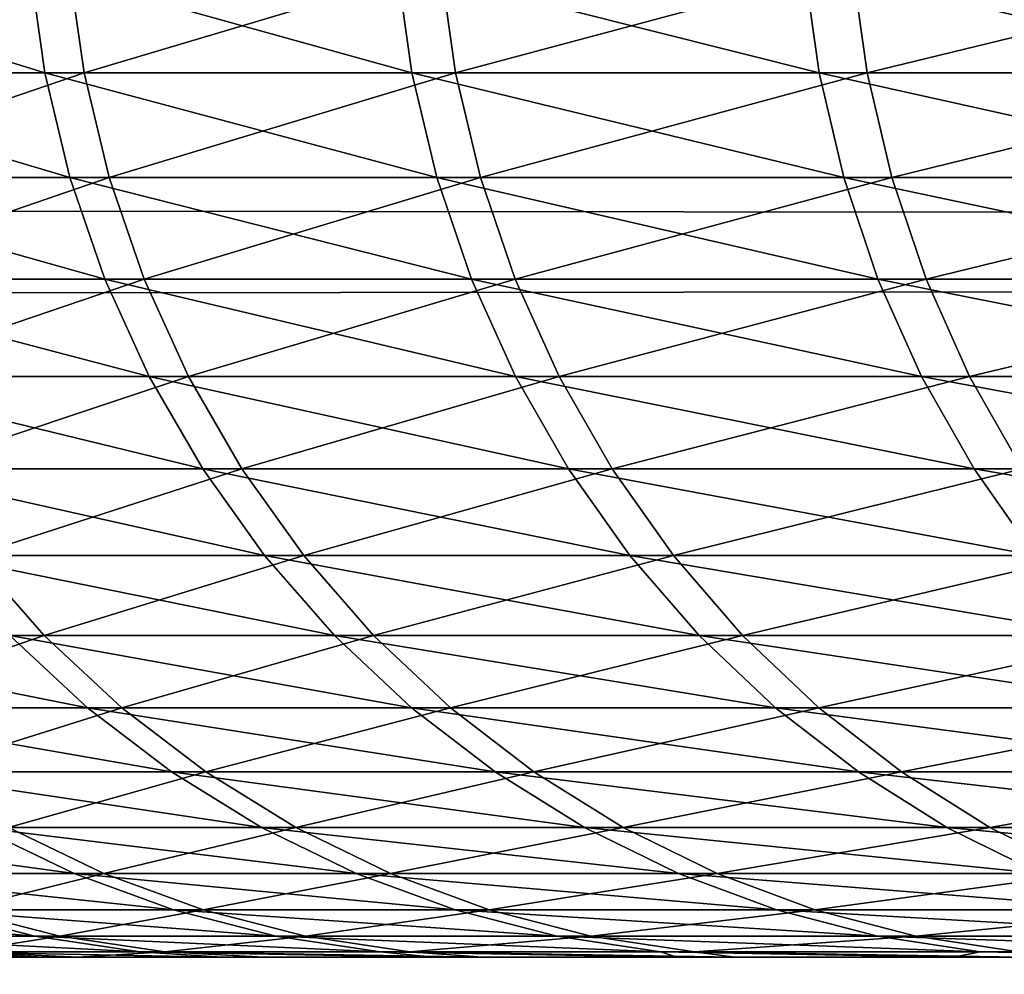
# Model space of a CAD drawing. Header units: millimetres. Extents: x -184 to 165, y -135 to 242.
# Tile 820 of 1056: x -108.465 to -108.24, y 0.196 to 0.414. Entities that reach past the tile are written whole.
import ezdxf

# ---------------------------------------------------------------- set-up
doc = ezdxf.new("R2010")
doc.units = ezdxf.units.MM
doc.header["$LTSCALE"] = 41.718519
for name, color, linetype in [('384', 7, 'CONTINUOUS'), ('386', 7, 'CONTINUOUS'), ('428', 7, 'CONTINUOUS'), ('440', 7, 'CONTINUOUS')]:
    doc.layers.add(name, color=color, linetype=linetype)

msp = doc.modelspace()

# ---------------------------------------------------------------- linework, layer by layer
at = {"layer": '384', "linetype": 'CONTINUOUS'}
for points in [[(-166.96832, 0.7076, 60), (-30.3233, 0.42605, 60), (-167.27284, 0.29533, 60), (-166.96832, 0.7076, 60)], [(-30.3233, 0.42605, 60), (-29.9692, -0.05802, 60), (-167.27284, 0.29533, 60), (-30.3233, 0.42605, 60)], [(-167.27284, 0.29533, 60), (-29.9692, -0.05802, 60), (-167.57487, -0.11876, 60), (-167.27284, 0.29533, 60)]]:
    msp.add_3dface(points, dxfattribs=at)
at = {"layer": '386', "linetype": 'CONTINUOUS'}
for points in [[(-30.22716, 0.29533, 63), (-30.53168, 0.7076, 63), (-167.1767, 0.42605, 63), (-30.22716, 0.29533, 63)], [(-30.22716, 0.29533, 63), (-167.1767, 0.42605, 63), (-167.5308, -0.05802, 63), (-30.22716, 0.29533, 63)], [(-29.92513, -0.11876, 63), (-30.22716, 0.29533, 63), (-167.5308, -0.05802, 63), (-29.92513, -0.11876, 63)]]:
    msp.add_3dface(points, dxfattribs=at)
at = {"layer": '428', "linetype": 'CONTINUOUS'}
for points in [[(-108.46258, 0.42584, 2.5712), (-108.53718, 0.42584, 2.27242), (-108.45913, 0.40154, 2.57028), (-108.46258, 0.42584, 2.5712)], [(-108.45913, 0.40154, 2.57028), (-108.53718, 0.42584, 2.27242), (-108.5337, 0.40154, 2.27161), (-108.45913, 0.40154, 2.57028)], [(-108.52927, 0.42584, -2.30605), (-108.45364, 0.42584, -2.60457), (-108.5258, 0.40154, -2.30522), (-108.52927, 0.42584, -2.30605)], [(-108.5258, 0.40154, -2.30522), (-108.45364, 0.42584, -2.60457), (-108.45019, 0.40154, -2.60364), (-108.5258, 0.40154, -2.30522)], [(-108.37882, 0.42584, 2.86754), (-108.46258, 0.42584, 2.5712), (-108.3754, 0.40154, 2.86652), (-108.37882, 0.42584, 2.86754)], [(-108.3754, 0.40154, 2.86652), (-108.46258, 0.42584, 2.5712), (-108.45913, 0.40154, 2.57028), (-108.3754, 0.40154, 2.86652)], [(-108.45364, 0.42584, -2.60457), (-108.36886, 0.42584, -2.90062), (-108.45019, 0.40154, -2.60364), (-108.45364, 0.42584, -2.60457)], [(-108.45019, 0.40154, -2.60364), (-108.36886, 0.42584, -2.90062), (-108.36544, 0.40154, -2.89958), (-108.45019, 0.40154, -2.60364)], [(-108.28597, 0.42584, 3.16116), (-108.37882, 0.42584, 2.86754), (-108.28258, 0.40154, 3.16003), (-108.28597, 0.42584, 3.16116)], [(-108.28258, 0.40154, 3.16003), (-108.37882, 0.42584, 2.86754), (-108.3754, 0.40154, 2.86652), (-108.28258, 0.40154, 3.16003)], [(-108.36886, 0.42584, -2.90062), (-108.27499, 0.42584, -3.19391), (-108.36544, 0.40154, -2.89958), (-108.36886, 0.42584, -2.90062)], [(-108.36544, 0.40154, -2.89958), (-108.27499, 0.42584, -3.19391), (-108.27161, 0.40154, -3.19277), (-108.36544, 0.40154, -2.89958)], [(-108.18412, 0.42584, 3.45178), (-108.28597, 0.42584, 3.16116), (-108.18077, 0.40154, 3.45055), (-108.18412, 0.42584, 3.45178)], [(-108.18077, 0.40154, 3.45055), (-108.28597, 0.42584, 3.16116), (-108.28258, 0.40154, 3.16003), (-108.18077, 0.40154, 3.45055)], [(-108.27499, 0.42584, -3.19391), (-108.17214, 0.42584, -3.48418), (-108.27161, 0.40154, -3.19277), (-108.27499, 0.42584, -3.19391)], [(-108.27161, 0.40154, -3.19277), (-108.17214, 0.42584, -3.48418), (-108.1688, 0.40154, -3.48294), (-108.27161, 0.40154, -3.19277)], [(-108.45913, 0.40154, 2.57028), (-108.5337, 0.40154, 2.27161), (-108.45339, 0.37771, 2.56875), (-108.45913, 0.40154, 2.57028)], [(-108.45339, 0.37771, 2.56875), (-108.5337, 0.40154, 2.27161), (-108.52792, 0.37771, 2.27026), (-108.45339, 0.37771, 2.56875)], [(-108.5258, 0.40154, -2.30522), (-108.45019, 0.40154, -2.60364), (-108.52002, 0.37771, -2.30385), (-108.5258, 0.40154, -2.30522)], [(-108.52002, 0.37771, -2.30385), (-108.45019, 0.40154, -2.60364), (-108.44446, 0.37771, -2.60209), (-108.52002, 0.37771, -2.30385)], [(-108.3754, 0.40154, 2.86652), (-108.45913, 0.40154, 2.57028), (-108.36971, 0.37771, 2.86481), (-108.3754, 0.40154, 2.86652)], [(-108.36971, 0.37771, 2.86481), (-108.45913, 0.40154, 2.57028), (-108.45339, 0.37771, 2.56875), (-108.36971, 0.37771, 2.86481)], [(-108.45019, 0.40154, -2.60364), (-108.36544, 0.40154, -2.89958), (-108.44446, 0.37771, -2.60209), (-108.45019, 0.40154, -2.60364)], [(-108.44446, 0.37771, -2.60209), (-108.36544, 0.40154, -2.89958), (-108.35976, 0.37771, -2.89786), (-108.44446, 0.37771, -2.60209)], [(-108.28258, 0.40154, 3.16003), (-108.3754, 0.40154, 2.86652), (-108.27695, 0.37771, 3.15815), (-108.28258, 0.40154, 3.16003)], [(-108.27695, 0.37771, 3.15815), (-108.3754, 0.40154, 2.86652), (-108.36971, 0.37771, 2.86481), (-108.27695, 0.37771, 3.15815)], [(-108.36544, 0.40154, -2.89958), (-108.27161, 0.40154, -3.19277), (-108.35976, 0.37771, -2.89786), (-108.36544, 0.40154, -2.89958)], [(-108.35976, 0.37771, -2.89786), (-108.27161, 0.40154, -3.19277), (-108.26598, 0.37771, -3.19088), (-108.35976, 0.37771, -2.89786)], [(-108.18077, 0.40154, 3.45055), (-108.28258, 0.40154, 3.16003), (-108.1752, 0.37771, 3.4485), (-108.18077, 0.40154, 3.45055)], [(-108.1752, 0.37771, 3.4485), (-108.28258, 0.40154, 3.16003), (-108.27695, 0.37771, 3.15815), (-108.1752, 0.37771, 3.4485)], [(-108.27161, 0.40154, -3.19277), (-108.1688, 0.40154, -3.48294), (-108.26598, 0.37771, -3.19088), (-108.27161, 0.40154, -3.19277)], [(-108.26598, 0.37771, -3.19088), (-108.1688, 0.40154, -3.48294), (-108.16323, 0.37771, -3.48087), (-108.26598, 0.37771, -3.19088)], [(-108.45339, 0.37771, 2.56875), (-108.52792, 0.37771, 2.27026), (-108.44542, 0.35458, 2.56663), (-108.45339, 0.37771, 2.56875)], [(-108.44542, 0.35458, 2.56663), (-108.52792, 0.37771, 2.27026), (-108.51989, 0.35458, 2.26839), (-108.44542, 0.35458, 2.56663)], [(-108.52002, 0.37771, -2.30385), (-108.44446, 0.37771, -2.60209), (-108.51199, 0.35458, -2.30195), (-108.52002, 0.37771, -2.30385)], [(-108.51199, 0.35458, -2.30195), (-108.44446, 0.37771, -2.60209), (-108.4365, 0.35458, -2.59994), (-108.51199, 0.35458, -2.30195)], [(-108.36971, 0.37771, 2.86481), (-108.45339, 0.37771, 2.56875), (-108.36181, 0.35458, 2.86245), (-108.36971, 0.37771, 2.86481)], [(-108.36181, 0.35458, 2.86245), (-108.45339, 0.37771, 2.56875), (-108.44542, 0.35458, 2.56663), (-108.36181, 0.35458, 2.86245)], [(-108.44446, 0.37771, -2.60209), (-108.35976, 0.37771, -2.89786), (-108.4365, 0.35458, -2.59994), (-108.44446, 0.37771, -2.60209)], [(-108.4365, 0.35458, -2.59994), (-108.35976, 0.37771, -2.89786), (-108.35186, 0.35458, -2.89547), (-108.4365, 0.35458, -2.59994)], [(-108.27695, 0.37771, 3.15815), (-108.36971, 0.37771, 2.86481), (-108.26913, 0.35458, 3.15555), (-108.27695, 0.37771, 3.15815)], [(-108.26913, 0.35458, 3.15555), (-108.36971, 0.37771, 2.86481), (-108.36181, 0.35458, 2.86245), (-108.26913, 0.35458, 3.15555)], [(-108.35976, 0.37771, -2.89786), (-108.26598, 0.37771, -3.19088), (-108.35186, 0.35458, -2.89547), (-108.35976, 0.37771, -2.89786)], [(-108.35186, 0.35458, -2.89547), (-108.26598, 0.37771, -3.19088), (-108.25817, 0.35458, -3.18824), (-108.35186, 0.35458, -2.89547)], [(-108.1752, 0.37771, 3.4485), (-108.27695, 0.37771, 3.15815), (-108.16746, 0.35458, 3.44565), (-108.1752, 0.37771, 3.4485)], [(-108.16746, 0.35458, 3.44565), (-108.27695, 0.37771, 3.15815), (-108.26913, 0.35458, 3.15555), (-108.16746, 0.35458, 3.44565)], [(-108.26598, 0.37771, -3.19088), (-108.16323, 0.37771, -3.48087), (-108.25817, 0.35458, -3.18824), (-108.26598, 0.37771, -3.19088)], [(-108.25817, 0.35458, -3.18824), (-108.16323, 0.37771, -3.48087), (-108.1555, 0.35458, -3.478), (-108.25817, 0.35458, -3.18824)], [(-108.44542, 0.35458, 2.56663), (-108.51989, 0.35458, 2.26839), (-108.4353, 0.33237, 2.56394), (-108.44542, 0.35458, 2.56663)], [(-108.4353, 0.33237, 2.56394), (-108.51989, 0.35458, 2.26839), (-108.50969, 0.33237, 2.266), (-108.4353, 0.33237, 2.56394)], [(-108.51199, 0.35458, -2.30195), (-108.4365, 0.35458, -2.59994), (-108.5018, 0.33237, -2.29954), (-108.51199, 0.35458, -2.30195)], [(-108.5018, 0.33237, -2.29954), (-108.4365, 0.35458, -2.59994), (-108.42638, 0.33237, -2.59721), (-108.5018, 0.33237, -2.29954)], [(-108.36181, 0.35458, 2.86245), (-108.44542, 0.35458, 2.56663), (-108.35177, 0.33237, 2.85944), (-108.36181, 0.35458, 2.86245)], [(-108.35177, 0.33237, 2.85944), (-108.44542, 0.35458, 2.56663), (-108.4353, 0.33237, 2.56394), (-108.35177, 0.33237, 2.85944)], [(-108.4365, 0.35458, -2.59994), (-108.35186, 0.35458, -2.89547), (-108.42638, 0.33237, -2.59721), (-108.4365, 0.35458, -2.59994)], [(-108.42638, 0.33237, -2.59721), (-108.35186, 0.35458, -2.89547), (-108.34184, 0.33237, -2.89243), (-108.42638, 0.33237, -2.59721)], [(-108.26913, 0.35458, 3.15555), (-108.36181, 0.35458, 2.86245), (-108.25919, 0.33237, 3.15223), (-108.26913, 0.35458, 3.15555)], [(-108.25919, 0.33237, 3.15223), (-108.36181, 0.35458, 2.86245), (-108.35177, 0.33237, 2.85944), (-108.25919, 0.33237, 3.15223)], [(-108.35186, 0.35458, -2.89547), (-108.25817, 0.35458, -3.18824), (-108.34184, 0.33237, -2.89243), (-108.35186, 0.35458, -2.89547)], [(-108.34184, 0.33237, -2.89243), (-108.25817, 0.35458, -3.18824), (-108.24824, 0.33237, -3.1849), (-108.34184, 0.33237, -2.89243)], [(-108.16746, 0.35458, 3.44565), (-108.26913, 0.35458, 3.15555), (-108.15763, 0.33237, 3.44204), (-108.16746, 0.35458, 3.44565)], [(-108.15763, 0.33237, 3.44204), (-108.26913, 0.35458, 3.15555), (-108.25919, 0.33237, 3.15223), (-108.15763, 0.33237, 3.44204)], [(-108.25817, 0.35458, -3.18824), (-108.1555, 0.35458, -3.478), (-108.24824, 0.33237, -3.1849), (-108.25817, 0.35458, -3.18824)], [(-108.24824, 0.33237, -3.1849), (-108.1555, 0.35458, -3.478), (-108.14568, 0.33237, -3.47434), (-108.24824, 0.33237, -3.1849)], [(-108.4353, 0.33237, 2.56394), (-108.50969, 0.33237, 2.266), (-108.42312, 0.31129, 2.5607), (-108.4353, 0.33237, 2.56394)], [(-108.42312, 0.31129, 2.5607), (-108.50969, 0.33237, 2.266), (-108.49741, 0.31129, 2.26314), (-108.42312, 0.31129, 2.5607)], [(-108.5018, 0.33237, -2.29954), (-108.42638, 0.33237, -2.59721), (-108.48953, 0.31129, -2.29663), (-108.5018, 0.33237, -2.29954)], [(-108.48953, 0.31129, -2.29663), (-108.42638, 0.33237, -2.59721), (-108.41421, 0.31129, -2.59393), (-108.48953, 0.31129, -2.29663)], [(-108.35177, 0.33237, 2.85944), (-108.4353, 0.33237, 2.56394), (-108.3397, 0.31129, 2.85583), (-108.35177, 0.33237, 2.85944)], [(-108.3397, 0.31129, 2.85583), (-108.4353, 0.33237, 2.56394), (-108.42312, 0.31129, 2.5607), (-108.3397, 0.31129, 2.85583)], [(-108.42638, 0.33237, -2.59721), (-108.34184, 0.33237, -2.89243), (-108.41421, 0.31129, -2.59393), (-108.42638, 0.33237, -2.59721)], [(-108.41421, 0.31129, -2.59393), (-108.34184, 0.33237, -2.89243), (-108.32977, 0.31129, -2.88877), (-108.41421, 0.31129, -2.59393)], [(-108.25919, 0.33237, 3.15223), (-108.35177, 0.33237, 2.85944), (-108.24723, 0.31129, 3.14825), (-108.25919, 0.33237, 3.15223)], [(-108.24723, 0.31129, 3.14825), (-108.35177, 0.33237, 2.85944), (-108.3397, 0.31129, 2.85583), (-108.24723, 0.31129, 3.14825)], [(-108.34184, 0.33237, -2.89243), (-108.24824, 0.33237, -3.1849), (-108.32977, 0.31129, -2.88877), (-108.34184, 0.33237, -2.89243)], [(-108.32977, 0.31129, -2.88877), (-108.24824, 0.33237, -3.1849), (-108.23629, 0.31129, -3.18087), (-108.32977, 0.31129, -2.88877)], [(-108.15763, 0.33237, 3.44204), (-108.25919, 0.33237, 3.15223), (-108.1458, 0.31129, 3.43768), (-108.15763, 0.33237, 3.44204)], [(-108.1458, 0.31129, 3.43768), (-108.25919, 0.33237, 3.15223), (-108.24723, 0.31129, 3.14825), (-108.1458, 0.31129, 3.43768)], [(-108.24824, 0.33237, -3.1849), (-108.14568, 0.33237, -3.47434), (-108.23629, 0.31129, -3.18087), (-108.24824, 0.33237, -3.1849)], [(-108.42312, 0.31129, 2.5607), (-108.49741, 0.31129, 2.26314), (-108.409, 0.29155, 2.55694), (-108.42312, 0.31129, 2.5607)], [(-108.409, 0.29155, 2.55694), (-108.49741, 0.31129, 2.26314), (-108.48318, 0.29155, 2.25982), (-108.409, 0.29155, 2.55694)], [(-108.48953, 0.31129, -2.29663), (-108.41421, 0.31129, -2.59393), (-108.47531, 0.29155, -2.29326), (-108.48953, 0.31129, -2.29663)], [(-108.47531, 0.29155, -2.29326), (-108.41421, 0.31129, -2.59393), (-108.4001, 0.29155, -2.59012), (-108.47531, 0.29155, -2.29326)], [(-108.3397, 0.31129, 2.85583), (-108.42312, 0.31129, 2.5607), (-108.3257, 0.29155, 2.85164), (-108.3397, 0.31129, 2.85583)], [(-108.3257, 0.29155, 2.85164), (-108.42312, 0.31129, 2.5607), (-108.409, 0.29155, 2.55694), (-108.3257, 0.29155, 2.85164)], [(-108.41421, 0.31129, -2.59393), (-108.32977, 0.31129, -2.88877), (-108.4001, 0.29155, -2.59012), (-108.41421, 0.31129, -2.59393)], [(-108.4001, 0.29155, -2.59012), (-108.32977, 0.31129, -2.88877), (-108.31579, 0.29155, -2.88453), (-108.4001, 0.29155, -2.59012)], [(-108.24723, 0.31129, 3.14825), (-108.3397, 0.31129, 2.85583), (-108.23336, 0.29155, 3.14363), (-108.24723, 0.31129, 3.14825)], [(-108.23336, 0.29155, 3.14363), (-108.3397, 0.31129, 2.85583), (-108.3257, 0.29155, 2.85164), (-108.23336, 0.29155, 3.14363)], [(-108.32977, 0.31129, -2.88877), (-108.23629, 0.31129, -3.18087), (-108.31579, 0.29155, -2.88453), (-108.32977, 0.31129, -2.88877)], [(-108.31579, 0.29155, -2.88453), (-108.23629, 0.31129, -3.18087), (-108.22245, 0.29155, -3.1762), (-108.31579, 0.29155, -2.88453)], [(-108.1458, 0.31129, 3.43768), (-108.24723, 0.31129, 3.14825), (-108.13208, 0.29155, 3.43264), (-108.1458, 0.31129, 3.43768)], [(-108.13208, 0.29155, 3.43264), (-108.24723, 0.31129, 3.14825), (-108.23336, 0.29155, 3.14363), (-108.13208, 0.29155, 3.43264)], [(-108.5252, 0.27334, -1.99091), (-108.47531, 0.29155, -2.29326), (-108.45928, 0.27334, -2.28946), (-108.5252, 0.27334, -1.99091)], [(-108.409, 0.29155, 2.55694), (-108.48318, 0.29155, 2.25982), (-108.39307, 0.27334, 2.5527), (-108.409, 0.29155, 2.55694)], [(-108.39307, 0.27334, 2.5527), (-108.48318, 0.29155, 2.25982), (-108.46713, 0.27334, 2.25607), (-108.39307, 0.27334, 2.5527)], [(-108.47531, 0.29155, -2.29326), (-108.4001, 0.29155, -2.59012), (-108.45928, 0.27334, -2.28946), (-108.47531, 0.29155, -2.29326)], [(-108.45928, 0.27334, -2.28946), (-108.4001, 0.29155, -2.59012), (-108.38419, 0.27334, -2.58583), (-108.45928, 0.27334, -2.28946)], [(-108.3257, 0.29155, 2.85164), (-108.409, 0.29155, 2.55694), (-108.30991, 0.27334, 2.84691), (-108.3257, 0.29155, 2.85164)], [(-108.30991, 0.27334, 2.84691), (-108.409, 0.29155, 2.55694), (-108.39307, 0.27334, 2.5527), (-108.30991, 0.27334, 2.84691)], [(-108.4001, 0.29155, -2.59012), (-108.31579, 0.29155, -2.88453), (-108.38419, 0.27334, -2.58583), (-108.4001, 0.29155, -2.59012)], [(-108.38419, 0.27334, -2.58583), (-108.31579, 0.29155, -2.88453), (-108.30002, 0.27334, -2.87975), (-108.38419, 0.27334, -2.58583)], [(-108.23336, 0.29155, 3.14363), (-108.3257, 0.29155, 2.85164), (-108.21773, 0.27334, 3.13842), (-108.23336, 0.29155, 3.14363)], [(-108.21773, 0.27334, 3.13842), (-108.3257, 0.29155, 2.85164), (-108.30991, 0.27334, 2.84691), (-108.21773, 0.27334, 3.13842)], [(-108.31579, 0.29155, -2.88453), (-108.22245, 0.29155, -3.1762), (-108.30002, 0.27334, -2.87975), (-108.31579, 0.29155, -2.88453)], [(-108.30002, 0.27334, -2.87975), (-108.22245, 0.29155, -3.1762), (-108.20683, 0.27334, -3.17094), (-108.30002, 0.27334, -2.87975)], [(-108.46713, 0.27334, 2.25607), (-108.53202, 0.27334, 1.9573), (-108.44942, 0.25684, 2.25194), (-108.46713, 0.27334, 2.25607)], [(-108.44942, 0.25684, 2.25194), (-108.53202, 0.27334, 1.9573), (-108.51419, 0.25684, 1.95372), (-108.44942, 0.25684, 2.25194)], [(-108.5252, 0.27334, -1.99091), (-108.45928, 0.27334, -2.28946), (-108.50739, 0.25684, -1.98727), (-108.5252, 0.27334, -1.99091)], [(-108.50739, 0.25684, -1.98727), (-108.45928, 0.27334, -2.28946), (-108.44158, 0.25684, -2.28526), (-108.50739, 0.25684, -1.98727)], [(-108.39307, 0.27334, 2.5527), (-108.46713, 0.27334, 2.25607), (-108.3755, 0.25684, 2.54803), (-108.39307, 0.27334, 2.5527)], [(-108.3755, 0.25684, 2.54803), (-108.46713, 0.27334, 2.25607), (-108.44942, 0.25684, 2.25194), (-108.3755, 0.25684, 2.54803)], [(-108.45928, 0.27334, -2.28946), (-108.38419, 0.27334, -2.58583), (-108.44158, 0.25684, -2.28526), (-108.45928, 0.27334, -2.28946)], [(-108.44158, 0.25684, -2.28526), (-108.38419, 0.27334, -2.58583), (-108.36664, 0.25684, -2.58109), (-108.44158, 0.25684, -2.28526)], [(-108.30991, 0.27334, 2.84691), (-108.39307, 0.27334, 2.5527), (-108.29249, 0.25684, 2.8417), (-108.30991, 0.27334, 2.84691)], [(-108.29249, 0.25684, 2.8417), (-108.39307, 0.27334, 2.5527), (-108.3755, 0.25684, 2.54803), (-108.29249, 0.25684, 2.8417)], [(-108.38419, 0.27334, -2.58583), (-108.30002, 0.27334, -2.87975), (-108.36664, 0.25684, -2.58109), (-108.38419, 0.27334, -2.58583)], [(-108.36664, 0.25684, -2.58109), (-108.30002, 0.27334, -2.87975), (-108.28261, 0.25684, -2.87447), (-108.36664, 0.25684, -2.58109)], [(-108.21773, 0.27334, 3.13842), (-108.30991, 0.27334, 2.84691), (-108.20048, 0.25684, 3.13267), (-108.21773, 0.27334, 3.13842)], [(-108.20048, 0.25684, 3.13267), (-108.30991, 0.27334, 2.84691), (-108.29249, 0.25684, 2.8417), (-108.20048, 0.25684, 3.13267)], [(-108.30002, 0.27334, -2.87975), (-108.20683, 0.27334, -3.17094), (-108.28261, 0.25684, -2.87447), (-108.30002, 0.27334, -2.87975)], [(-108.28261, 0.25684, -2.87447), (-108.20683, 0.27334, -3.17094), (-108.1896, 0.25684, -3.16513), (-108.28261, 0.25684, -2.87447)], [(-108.44942, 0.25684, 2.25194), (-108.51419, 0.25684, 1.95372), (-108.43022, 0.2422, 2.24746), (-108.44942, 0.25684, 2.25194)], [(-108.43022, 0.2422, 2.24746), (-108.51419, 0.25684, 1.95372), (-108.49486, 0.2422, 1.94983), (-108.43022, 0.2422, 2.24746)], [(-108.50739, 0.25684, -1.98727), (-108.44158, 0.25684, -2.28526), (-108.48807, 0.2422, -1.98331), (-108.50739, 0.25684, -1.98727)], [(-108.48807, 0.2422, -1.98331), (-108.44158, 0.25684, -2.28526), (-108.4224, 0.2422, -2.28072), (-108.48807, 0.2422, -1.98331)], [(-108.3755, 0.25684, 2.54803), (-108.44942, 0.25684, 2.25194), (-108.35644, 0.2422, 2.54296), (-108.3755, 0.25684, 2.54803)], [(-108.35644, 0.2422, 2.54296), (-108.44942, 0.25684, 2.25194), (-108.43022, 0.2422, 2.24746), (-108.35644, 0.2422, 2.54296)], [(-108.44158, 0.25684, -2.28526), (-108.36664, 0.25684, -2.58109), (-108.4224, 0.2422, -2.28072), (-108.44158, 0.25684, -2.28526)], [(-108.4224, 0.2422, -2.28072), (-108.36664, 0.25684, -2.58109), (-108.3476, 0.2422, -2.57596), (-108.4224, 0.2422, -2.28072)], [(-108.29249, 0.25684, 2.8417), (-108.3755, 0.25684, 2.54803), (-108.2736, 0.2422, 2.83604), (-108.29249, 0.25684, 2.8417)], [(-108.2736, 0.2422, 2.83604), (-108.3755, 0.25684, 2.54803), (-108.35644, 0.2422, 2.54296), (-108.2736, 0.2422, 2.83604)], [(-108.36664, 0.25684, -2.58109), (-108.28261, 0.25684, -2.87447), (-108.3476, 0.2422, -2.57596), (-108.36664, 0.25684, -2.58109)], [(-108.3476, 0.2422, -2.57596), (-108.28261, 0.25684, -2.87447), (-108.26374, 0.2422, -2.86875), (-108.3476, 0.2422, -2.57596)], [(-108.20048, 0.25684, 3.13267), (-108.29249, 0.25684, 2.8417), (-108.18177, 0.2422, 3.12644), (-108.20048, 0.25684, 3.13267)], [(-108.18177, 0.2422, 3.12644), (-108.29249, 0.25684, 2.8417), (-108.2736, 0.2422, 2.83604), (-108.18177, 0.2422, 3.12644)], [(-108.28261, 0.25684, -2.87447), (-108.1896, 0.25684, -3.16513), (-108.26374, 0.2422, -2.86875), (-108.28261, 0.25684, -2.87447)], [(-108.26374, 0.2422, -2.86875), (-108.1896, 0.25684, -3.16513), (-108.17091, 0.2422, -3.15883), (-108.26374, 0.2422, -2.86875)], [(-108.43022, 0.2422, 2.24746), (-108.49486, 0.2422, 1.94983), (-108.40971, 0.22957, 2.24267), (-108.43022, 0.2422, 2.24746)], [(-108.40971, 0.22957, 2.24267), (-108.49486, 0.2422, 1.94983), (-108.47422, 0.22957, 1.94568), (-108.40971, 0.22957, 2.24267)], [(-108.48807, 0.2422, -1.98331), (-108.4224, 0.2422, -2.28072), (-108.46744, 0.22957, -1.97909), (-108.48807, 0.2422, -1.98331)], [(-108.46744, 0.22957, -1.97909), (-108.4224, 0.2422, -2.28072), (-108.40191, 0.22957, -2.27586), (-108.46744, 0.22957, -1.97909)], [(-108.35644, 0.2422, 2.54296), (-108.43022, 0.2422, 2.24746), (-108.33609, 0.22957, 2.53754), (-108.35644, 0.2422, 2.54296)], [(-108.33609, 0.22957, 2.53754), (-108.43022, 0.2422, 2.24746), (-108.40971, 0.22957, 2.24267), (-108.33609, 0.22957, 2.53754)], [(-108.4224, 0.2422, -2.28072), (-108.3476, 0.2422, -2.57596), (-108.40191, 0.22957, -2.27586), (-108.4224, 0.2422, -2.28072)], [(-108.40191, 0.22957, -2.27586), (-108.3476, 0.2422, -2.57596), (-108.32727, 0.22957, -2.57047), (-108.40191, 0.22957, -2.27586)], [(-108.2736, 0.2422, 2.83604), (-108.35644, 0.2422, 2.54296), (-108.25343, 0.22957, 2.83), (-108.2736, 0.2422, 2.83604)], [(-108.25343, 0.22957, 2.83), (-108.35644, 0.2422, 2.54296), (-108.33609, 0.22957, 2.53754), (-108.25343, 0.22957, 2.83)], [(-108.3476, 0.2422, -2.57596), (-108.26374, 0.2422, -2.86875), (-108.32727, 0.22957, -2.57047), (-108.3476, 0.2422, -2.57596)], [(-108.32727, 0.22957, -2.57047), (-108.26374, 0.2422, -2.86875), (-108.24359, 0.22957, -2.86264), (-108.32727, 0.22957, -2.57047)], [(-108.18177, 0.2422, 3.12644), (-108.2736, 0.2422, 2.83604), (-108.16179, 0.22957, 3.11978), (-108.18177, 0.2422, 3.12644)], [(-108.16179, 0.22957, 3.11978), (-108.2736, 0.2422, 2.83604), (-108.25343, 0.22957, 2.83), (-108.16179, 0.22957, 3.11978)], [(-108.26374, 0.2422, -2.86875), (-108.17091, 0.2422, -3.15883), (-108.24359, 0.22957, -2.86264), (-108.26374, 0.2422, -2.86875)], [(-108.24359, 0.22957, -2.86264), (-108.17091, 0.2422, -3.15883), (-108.15096, 0.22957, -3.1521), (-108.24359, 0.22957, -2.86264)], [(-108.47422, 0.22957, 1.94568), (-108.52955, 0.22957, 1.64684), (-108.45246, 0.21906, 1.9413), (-108.47422, 0.22957, 1.94568)], [(-108.45246, 0.21906, 1.9413), (-108.52955, 0.22957, 1.64684), (-108.50766, 0.21906, 1.64313), (-108.45246, 0.21906, 1.9413)], [(-108.50193, 0.21906, -1.67666), (-108.46744, 0.22957, -1.97909), (-108.44569, 0.21906, -1.97464), (-108.50193, 0.21906, -1.67666)], [(-108.40971, 0.22957, 2.24267), (-108.47422, 0.22957, 1.94568), (-108.3881, 0.21906, 2.23763), (-108.40971, 0.22957, 2.24267)], [(-108.3881, 0.21906, 2.23763), (-108.47422, 0.22957, 1.94568), (-108.45246, 0.21906, 1.9413), (-108.3881, 0.21906, 2.23763)], [(-108.46744, 0.22957, -1.97909), (-108.40191, 0.22957, -2.27586), (-108.44569, 0.21906, -1.97464), (-108.46744, 0.22957, -1.97909)], [(-108.44569, 0.21906, -1.97464), (-108.40191, 0.22957, -2.27586), (-108.38031, 0.21906, -2.27074), (-108.44569, 0.21906, -1.97464)], [(-108.33609, 0.22957, 2.53754), (-108.40971, 0.22957, 2.24267), (-108.31464, 0.21906, 2.53183), (-108.33609, 0.22957, 2.53754)], [(-108.31464, 0.21906, 2.53183), (-108.40971, 0.22957, 2.24267), (-108.3881, 0.21906, 2.23763), (-108.31464, 0.21906, 2.53183)], [(-108.40191, 0.22957, -2.27586), (-108.32727, 0.22957, -2.57047), (-108.38031, 0.21906, -2.27074), (-108.40191, 0.22957, -2.27586)], [(-108.38031, 0.21906, -2.27074), (-108.32727, 0.22957, -2.57047), (-108.30584, 0.21906, -2.56469), (-108.38031, 0.21906, -2.27074)], [(-108.25343, 0.22957, 2.83), (-108.33609, 0.22957, 2.53754), (-108.23216, 0.21906, 2.82364), (-108.25343, 0.22957, 2.83)], [(-108.23216, 0.21906, 2.82364), (-108.33609, 0.22957, 2.53754), (-108.31464, 0.21906, 2.53183), (-108.23216, 0.21906, 2.82364)], [(-108.32727, 0.22957, -2.57047), (-108.24359, 0.22957, -2.86264), (-108.30584, 0.21906, -2.56469), (-108.32727, 0.22957, -2.57047)], [(-108.30584, 0.21906, -2.56469), (-108.24359, 0.22957, -2.86264), (-108.22235, 0.21906, -2.85621), (-108.30584, 0.21906, -2.56469)], [(-108.16179, 0.22957, 3.11978), (-108.25343, 0.22957, 2.83), (-108.14073, 0.21906, 3.11276), (-108.16179, 0.22957, 3.11978)], [(-108.14073, 0.21906, 3.11276), (-108.25343, 0.22957, 2.83), (-108.23216, 0.21906, 2.82364), (-108.14073, 0.21906, 3.11276)], [(-108.24359, 0.22957, -2.86264), (-108.15096, 0.22957, -3.1521), (-108.22235, 0.21906, -2.85621), (-108.24359, 0.22957, -2.86264)], [(-108.45246, 0.21906, 1.9413), (-108.50766, 0.21906, 1.64313), (-108.42979, 0.21078, 1.93674), (-108.45246, 0.21906, 1.9413)], [(-108.42979, 0.21078, 1.93674), (-108.50766, 0.21906, 1.64313), (-108.48487, 0.21078, 1.63927), (-108.42979, 0.21078, 1.93674)], [(-108.50193, 0.21906, -1.67666), (-108.44569, 0.21906, -1.97464), (-108.47914, 0.21078, -1.67272), (-108.50193, 0.21906, -1.67666)], [(-108.47914, 0.21078, -1.67272), (-108.44569, 0.21906, -1.97464), (-108.42304, 0.21078, -1.97), (-108.47914, 0.21078, -1.67272)], [(-108.3881, 0.21906, 2.23763), (-108.45246, 0.21906, 1.9413), (-108.36558, 0.21078, 2.23237), (-108.3881, 0.21906, 2.23763)], [(-108.36558, 0.21078, 2.23237), (-108.45246, 0.21906, 1.9413), (-108.42979, 0.21078, 1.93674), (-108.36558, 0.21078, 2.23237)], [(-108.44569, 0.21906, -1.97464), (-108.38031, 0.21906, -2.27074), (-108.42304, 0.21078, -1.97), (-108.44569, 0.21906, -1.97464)], [(-108.42304, 0.21078, -1.97), (-108.38031, 0.21906, -2.27074), (-108.35781, 0.21078, -2.26541), (-108.42304, 0.21078, -1.97)], [(-108.31464, 0.21906, 2.53183), (-108.3881, 0.21906, 2.23763), (-108.2923, 0.21078, 2.52589), (-108.31464, 0.21906, 2.53183)], [(-108.2923, 0.21078, 2.52589), (-108.3881, 0.21906, 2.23763), (-108.36558, 0.21078, 2.23237), (-108.2923, 0.21078, 2.52589)], [(-108.38031, 0.21906, -2.27074), (-108.30584, 0.21906, -2.56469), (-108.35781, 0.21078, -2.26541), (-108.38031, 0.21906, -2.27074)], [(-108.35781, 0.21078, -2.26541), (-108.30584, 0.21906, -2.56469), (-108.28351, 0.21078, -2.55867), (-108.35781, 0.21078, -2.26541)], [(-108.23216, 0.21906, 2.82364), (-108.31464, 0.21906, 2.53183), (-108.21001, 0.21078, 2.817), (-108.23216, 0.21906, 2.82364)], [(-108.21001, 0.21078, 2.817), (-108.31464, 0.21906, 2.53183), (-108.2923, 0.21078, 2.52589), (-108.21001, 0.21078, 2.817)], [(-108.30584, 0.21906, -2.56469), (-108.22235, 0.21906, -2.85621), (-108.28351, 0.21078, -2.55867), (-108.30584, 0.21906, -2.56469)], [(-108.28351, 0.21078, -2.55867), (-108.22235, 0.21906, -2.85621), (-108.20022, 0.21078, -2.8495), (-108.28351, 0.21078, -2.55867)], [(-108.48487, 0.21078, 1.63927), (-108.53075, 0.21078, 1.34025), (-108.46138, 0.20481, 1.6353), (-108.48487, 0.21078, 1.63927)], [(-108.46138, 0.20481, 1.6353), (-108.53075, 0.21078, 1.34025), (-108.50715, 0.20481, 1.337), (-108.46138, 0.20481, 1.6353)], [(-108.50248, 0.20481, -1.37053), (-108.47914, 0.21078, -1.67272), (-108.45567, 0.20481, -1.66867), (-108.50248, 0.20481, -1.37053)], [(-108.42979, 0.21078, 1.93674), (-108.48487, 0.21078, 1.63927), (-108.40644, 0.20481, 1.93204), (-108.42979, 0.21078, 1.93674)], [(-108.40644, 0.20481, 1.93204), (-108.48487, 0.21078, 1.63927), (-108.46138, 0.20481, 1.6353), (-108.40644, 0.20481, 1.93204)], [(-108.47914, 0.21078, -1.67272), (-108.42304, 0.21078, -1.97), (-108.45567, 0.20481, -1.66867), (-108.47914, 0.21078, -1.67272)], [(-108.45567, 0.20481, -1.66867), (-108.42304, 0.21078, -1.97), (-108.3997, 0.20481, -1.96522), (-108.45567, 0.20481, -1.66867)], [(-108.36558, 0.21078, 2.23237), (-108.42979, 0.21078, 1.93674), (-108.34238, 0.20481, 2.22696), (-108.36558, 0.21078, 2.23237)], [(-108.34238, 0.20481, 2.22696), (-108.42979, 0.21078, 1.93674), (-108.40644, 0.20481, 1.93204), (-108.34238, 0.20481, 2.22696)], [(-108.42304, 0.21078, -1.97), (-108.35781, 0.21078, -2.26541), (-108.3997, 0.20481, -1.96522), (-108.42304, 0.21078, -1.97)], [(-108.3997, 0.20481, -1.96522), (-108.35781, 0.21078, -2.26541), (-108.33463, 0.20481, -2.25991), (-108.3997, 0.20481, -1.96522)], [(-108.2923, 0.21078, 2.52589), (-108.36558, 0.21078, 2.23237), (-108.26928, 0.20481, 2.51976), (-108.2923, 0.21078, 2.52589)], [(-108.26928, 0.20481, 2.51976), (-108.36558, 0.21078, 2.23237), (-108.34238, 0.20481, 2.22696), (-108.26928, 0.20481, 2.51976)], [(-108.35781, 0.21078, -2.26541), (-108.28351, 0.21078, -2.55867), (-108.33463, 0.20481, -2.25991), (-108.35781, 0.21078, -2.26541)], [(-108.33463, 0.20481, -2.25991), (-108.28351, 0.21078, -2.55867), (-108.26052, 0.20481, -2.55246), (-108.33463, 0.20481, -2.25991)], [(-108.21001, 0.21078, 2.817), (-108.2923, 0.21078, 2.52589), (-108.18719, 0.20481, 2.81017), (-108.21001, 0.21078, 2.817)], [(-108.18719, 0.20481, 2.81017), (-108.2923, 0.21078, 2.52589), (-108.26928, 0.20481, 2.51976), (-108.18719, 0.20481, 2.81017)], [(-108.28351, 0.21078, -2.55867), (-108.20022, 0.21078, -2.8495), (-108.26052, 0.20481, -2.55246), (-108.28351, 0.21078, -2.55867)], [(-108.26052, 0.20481, -2.55246), (-108.20022, 0.21078, -2.8495), (-108.17743, 0.20481, -2.84259), (-108.26052, 0.20481, -2.55246)], [(-108.46138, 0.20481, 1.6353), (-108.50715, 0.20481, 1.337), (-108.43743, 0.2012, 1.63124), (-108.46138, 0.20481, 1.6353)], [(-108.43743, 0.2012, 1.63124), (-108.50715, 0.20481, 1.337), (-108.48309, 0.2012, 1.33368), (-108.43743, 0.2012, 1.63124)], [(-108.50248, 0.20481, -1.37053), (-108.45567, 0.20481, -1.66867), (-108.47842, 0.2012, -1.36713), (-108.50248, 0.20481, -1.37053)], [(-108.47842, 0.2012, -1.36713), (-108.45567, 0.20481, -1.66867), (-108.43173, 0.2012, -1.66453), (-108.47842, 0.2012, -1.36713)], [(-108.40644, 0.20481, 1.93204), (-108.46138, 0.20481, 1.6353), (-108.38262, 0.2012, 1.92726), (-108.40644, 0.20481, 1.93204)], [(-108.38262, 0.2012, 1.92726), (-108.46138, 0.20481, 1.6353), (-108.43743, 0.2012, 1.63124), (-108.38262, 0.2012, 1.92726)], [(-108.45567, 0.20481, -1.66867), (-108.3997, 0.20481, -1.96522), (-108.43173, 0.2012, -1.66453), (-108.45567, 0.20481, -1.66867)], [(-108.43173, 0.2012, -1.66453), (-108.3997, 0.20481, -1.96522), (-108.37591, 0.2012, -1.96035), (-108.43173, 0.2012, -1.66453)], [(-108.34238, 0.20481, 2.22696), (-108.40644, 0.20481, 1.93204), (-108.31873, 0.2012, 2.22144), (-108.34238, 0.20481, 2.22696)], [(-108.31873, 0.2012, 2.22144), (-108.40644, 0.20481, 1.93204), (-108.38262, 0.2012, 1.92726), (-108.31873, 0.2012, 2.22144)], [(-108.3997, 0.20481, -1.96522), (-108.33463, 0.20481, -2.25991), (-108.37591, 0.2012, -1.96035), (-108.3997, 0.20481, -1.96522)], [(-108.37591, 0.2012, -1.96035), (-108.33463, 0.20481, -2.25991), (-108.31099, 0.2012, -2.25431), (-108.37591, 0.2012, -1.96035)], [(-108.26928, 0.20481, 2.51976), (-108.34238, 0.20481, 2.22696), (-108.2458, 0.2012, 2.51351), (-108.26928, 0.20481, 2.51976)], [(-108.2458, 0.2012, 2.51351), (-108.34238, 0.20481, 2.22696), (-108.31873, 0.2012, 2.22144), (-108.2458, 0.2012, 2.51351)], [(-108.33463, 0.20481, -2.25991), (-108.26052, 0.20481, -2.55246), (-108.31099, 0.2012, -2.25431), (-108.33463, 0.20481, -2.25991)], [(-108.31099, 0.2012, -2.25431), (-108.26052, 0.20481, -2.55246), (-108.23706, 0.2012, -2.54613), (-108.31099, 0.2012, -2.25431)], [(-108.18719, 0.20481, 2.81017), (-108.26928, 0.20481, 2.51976), (-108.16392, 0.2012, 2.80321), (-108.18719, 0.20481, 2.81017)], [(-108.16392, 0.2012, 2.80321), (-108.26928, 0.20481, 2.51976), (-108.2458, 0.2012, 2.51351), (-108.16392, 0.2012, 2.80321)], [(-108.26052, 0.20481, -2.55246), (-108.17743, 0.20481, -2.84259), (-108.23706, 0.2012, -2.54613), (-108.26052, 0.20481, -2.55246)], [(-108.48309, 0.2012, 1.33368), (-108.51957, 0.2012, 1.03486), (-108.45934, 0.2, 1.3265), (-108.48309, 0.2012, 1.33368)], [(-108.45934, 0.2, 1.3265), (-108.51957, 0.2012, 1.03486), (-108.49254, 0.2, 1.057), (-108.45934, 0.2, 1.3265)], [(-108.48633, 0.2, -1.11241), (-108.47842, 0.2012, -1.36713), (-108.4515, 0.2, -1.38238), (-108.48633, 0.2, -1.11241)], [(-108.43743, 0.2012, 1.63124), (-108.48309, 0.2012, 1.33368), (-108.41865, 0.2, 1.59499), (-108.43743, 0.2012, 1.63124)], [(-108.41865, 0.2, 1.59499), (-108.48309, 0.2012, 1.33368), (-108.45934, 0.2, 1.3265), (-108.41865, 0.2, 1.59499)], [(-108.47842, 0.2012, -1.36713), (-108.43173, 0.2012, -1.66453), (-108.4515, 0.2, -1.38238), (-108.47842, 0.2012, -1.36713)], [(-108.4515, 0.2, -1.38238), (-108.43173, 0.2012, -1.66453), (-108.40912, 0.2, -1.65143), (-108.4515, 0.2, -1.38238)], [(-108.38262, 0.2012, 1.92726), (-108.43743, 0.2012, 1.63124), (-108.3705, 0.2, 1.86227), (-108.38262, 0.2012, 1.92726)], [(-108.3705, 0.2, 1.86227), (-108.43743, 0.2012, 1.63124), (-108.41865, 0.2, 1.59499), (-108.3705, 0.2, 1.86227)], [(-108.43173, 0.2012, -1.66453), (-108.37591, 0.2012, -1.96035), (-108.35921, 0.2, -1.91937), (-108.43173, 0.2012, -1.66453)], [(-108.40912, 0.2, -1.65143), (-108.43173, 0.2012, -1.66453), (-108.35921, 0.2, -1.91937), (-108.40912, 0.2, -1.65143)], [(-108.31873, 0.2012, 2.22144), (-108.38262, 0.2012, 1.92726), (-108.3149, 0.2, 2.12816), (-108.31873, 0.2012, 2.22144)], [(-108.3149, 0.2, 2.12816), (-108.38262, 0.2012, 1.92726), (-108.3705, 0.2, 1.86227), (-108.3149, 0.2, 2.12816)], [(-108.37591, 0.2012, -1.96035), (-108.31099, 0.2012, -2.25431), (-108.30178, 0.2, -2.18601), (-108.37591, 0.2012, -1.96035)], [(-108.35921, 0.2, -1.91937), (-108.37591, 0.2012, -1.96035), (-108.30178, 0.2, -2.18601), (-108.35921, 0.2, -1.91937)], [(-108.2458, 0.2012, 2.51351), (-108.31873, 0.2012, 2.22144), (-108.25191, 0.2, 2.39247), (-108.2458, 0.2012, 2.51351)], [(-108.25191, 0.2, 2.39247), (-108.31873, 0.2012, 2.22144), (-108.3149, 0.2, 2.12816), (-108.25191, 0.2, 2.39247)], [(-108.31099, 0.2012, -2.25431), (-108.23706, 0.2012, -2.54613), (-108.23686, 0.2, -2.45115), (-108.31099, 0.2012, -2.25431)], [(-108.30178, 0.2, -2.18601), (-108.31099, 0.2012, -2.25431), (-108.23686, 0.2, -2.45115), (-108.30178, 0.2, -2.18601)], [(-108.18155, 0.2, 2.65501), (-108.2458, 0.2012, 2.51351), (-108.25191, 0.2, 2.39247), (-108.18155, 0.2, 2.65501)], [(-108.16392, 0.2012, 2.80321), (-108.2458, 0.2012, 2.51351), (-108.18155, 0.2, 2.65501), (-108.16392, 0.2012, 2.80321)]]:
    msp.add_3dface(points, dxfattribs=at)
at = {"layer": '440', "linetype": 'CONTINUOUS'}
for points in [[(-108.54694, 0.2, 0.24435), (-108.54996, 0.2, -0.02728), (-103.35811, 0.2, -8.61894), (-108.54694, 0.2, 0.24435)], [(-108.54996, 0.2, -0.02728), (-108.54542, 0.2, -0.29897), (-103.61009, 0.2, -8.48089), (-108.54996, 0.2, -0.02728)], [(-108.54996, 0.2, -0.02728), (-103.61009, 0.2, -8.48089), (-103.35811, 0.2, -8.61894), (-108.54996, 0.2, -0.02728)], [(-108.53635, 0.2, 0.51574), (-108.54694, 0.2, 0.24435), (-103.10149, 0.2, -8.74984), (-108.53635, 0.2, 0.51574)], [(-108.54694, 0.2, 0.24435), (-103.35811, 0.2, -8.61894), (-103.10149, 0.2, -8.74984), (-108.54694, 0.2, 0.24435)], [(-108.54542, 0.2, -0.29897), (-108.53329, 0.2, -0.57051), (-103.85725, 0.2, -8.33587), (-108.54542, 0.2, -0.29897)], [(-108.54542, 0.2, -0.29897), (-103.85725, 0.2, -8.33587), (-103.61009, 0.2, -8.48089), (-108.54542, 0.2, -0.29897)], [(-108.51821, 0.2, 0.78668), (-108.53635, 0.2, 0.51574), (-102.84039, 0.2, -8.87343), (-108.51821, 0.2, 0.78668)], [(-108.53635, 0.2, 0.51574), (-103.10149, 0.2, -8.74984), (-102.84039, 0.2, -8.87343), (-108.53635, 0.2, 0.51574)], [(-108.53329, 0.2, -0.57051), (-108.5136, 0.2, -0.84173), (-104.09943, 0.2, -8.18404), (-108.53329, 0.2, -0.57051)], [(-108.53329, 0.2, -0.57051), (-104.09943, 0.2, -8.18404), (-103.85725, 0.2, -8.33587), (-108.53329, 0.2, -0.57051)], [(-108.49254, 0.2, 1.057), (-108.51821, 0.2, 0.78668), (-102.575, 0.2, -8.98954), (-108.49254, 0.2, 1.057)], [(-108.51821, 0.2, 0.78668), (-102.84039, 0.2, -8.87343), (-102.575, 0.2, -8.98954), (-108.51821, 0.2, 0.78668)], [(-108.5136, 0.2, -0.84173), (-108.48633, 0.2, -1.11241), (-104.09943, 0.2, -8.18404), (-108.5136, 0.2, -0.84173)], [(-108.45934, 0.2, 1.3265), (-108.49254, 0.2, 1.057), (-102.30552, 0.2, -9.09801), (-108.45934, 0.2, 1.3265)], [(-108.49254, 0.2, 1.057), (-102.575, 0.2, -8.98954), (-102.30552, 0.2, -9.09801), (-108.49254, 0.2, 1.057)], [(-108.48633, 0.2, -1.11241), (-108.4515, 0.2, -1.38238), (-104.33646, 0.2, -8.02559), (-108.48633, 0.2, -1.11241)], [(-108.48633, 0.2, -1.11241), (-104.33646, 0.2, -8.02559), (-104.09943, 0.2, -8.18404), (-108.48633, 0.2, -1.11241)], [(-108.41865, 0.2, 1.59499), (-108.45934, 0.2, 1.3265), (-102.03212, 0.2, -9.19869), (-108.41865, 0.2, 1.59499)], [(-108.45934, 0.2, 1.3265), (-102.30552, 0.2, -9.09801), (-102.03212, 0.2, -9.19869), (-108.45934, 0.2, 1.3265)], [(-108.4515, 0.2, -1.38238), (-108.40912, 0.2, -1.65143), (-104.5682, 0.2, -7.86069), (-108.4515, 0.2, -1.38238)], [(-108.4515, 0.2, -1.38238), (-104.5682, 0.2, -7.86069), (-104.33646, 0.2, -8.02559), (-108.4515, 0.2, -1.38238)], [(-108.3705, 0.2, 1.86227), (-108.41865, 0.2, 1.59499), (-101.75502, 0.2, -9.29141), (-108.3705, 0.2, 1.86227)], [(-108.41865, 0.2, 1.59499), (-102.03212, 0.2, -9.19869), (-101.75502, 0.2, -9.29141), (-108.41865, 0.2, 1.59499)], [(-108.40912, 0.2, -1.65143), (-108.35921, 0.2, -1.91937), (-104.7945, 0.2, -7.68951), (-108.40912, 0.2, -1.65143)], [(-108.40912, 0.2, -1.65143), (-104.7945, 0.2, -7.68951), (-104.5682, 0.2, -7.86069), (-108.40912, 0.2, -1.65143)], [(-108.3149, 0.2, 2.12816), (-108.3705, 0.2, 1.86227), (-101.47443, 0.2, -9.37603), (-108.3149, 0.2, 2.12816)], [(-108.3705, 0.2, 1.86227), (-101.75502, 0.2, -9.29141), (-101.47443, 0.2, -9.37603), (-108.3705, 0.2, 1.86227)], [(-108.35921, 0.2, -1.91937), (-108.30178, 0.2, -2.18601), (-105.01521, 0.2, -7.51224), (-108.35921, 0.2, -1.91937)], [(-108.35921, 0.2, -1.91937), (-105.01521, 0.2, -7.51224), (-104.7945, 0.2, -7.68951), (-108.35921, 0.2, -1.91937)], [(-108.25191, 0.2, 2.39247), (-108.3149, 0.2, 2.12816), (-101.19054, 0.2, -9.4524), (-108.25191, 0.2, 2.39247)], [(-108.3149, 0.2, 2.12816), (-101.47443, 0.2, -9.37603), (-101.19054, 0.2, -9.4524), (-108.3149, 0.2, 2.12816)], [(-108.30178, 0.2, -2.18601), (-108.23686, 0.2, -2.45115), (-105.2302, 0.2, -7.32906), (-108.30178, 0.2, -2.18601)], [(-108.30178, 0.2, -2.18601), (-105.2302, 0.2, -7.32906), (-105.01521, 0.2, -7.51224), (-108.30178, 0.2, -2.18601)], [(-108.18155, 0.2, 2.65501), (-108.25191, 0.2, 2.39247), (-100.90359, 0.2, -9.52037), (-108.18155, 0.2, 2.65501)], [(-108.25191, 0.2, 2.39247), (-101.19054, 0.2, -9.4524), (-100.90359, 0.2, -9.52037), (-108.25191, 0.2, 2.39247)]]:
    msp.add_3dface(points, dxfattribs=at)

doc.saveas('drawing.dxf')
